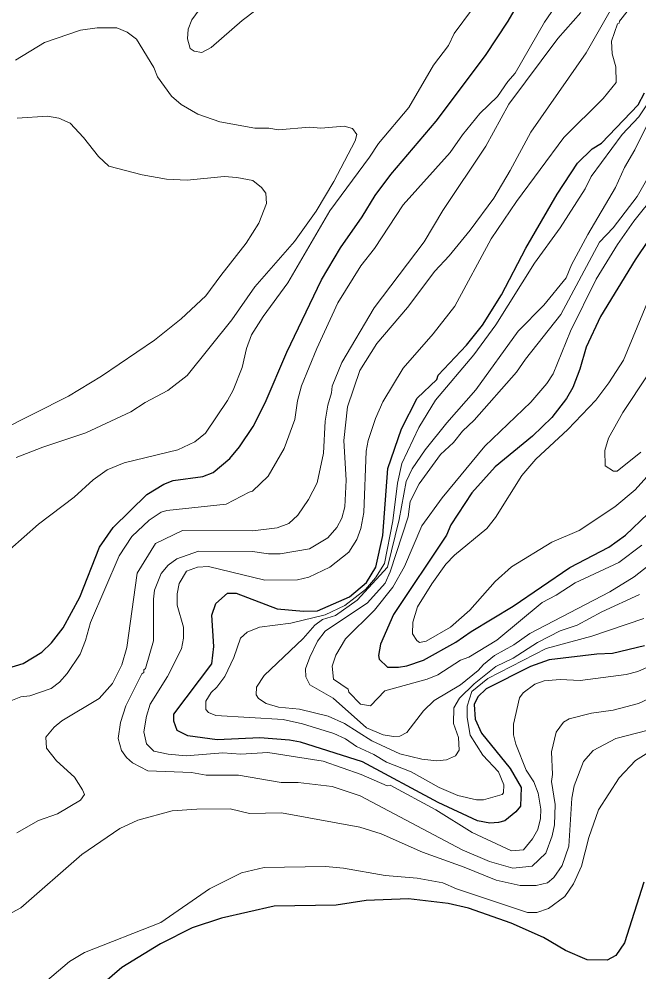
# Model space of a CAD drawing. Extents: x 598.3 to 623.2, y 6902.2 to 6930.1.
# Drawn here: x 619.804 to 620.904, y 6908.544 to 6910.236 of the extents above; entities that cross this region are included whole.
import ezdxf

# ---------------------------------------------------------------- set-up
doc = ezdxf.new("R2010")
doc.units = 0
doc.header["$LTSCALE"] = 0.032
doc.layers.add('1', color=7, linetype='Continuous', lineweight=25)
doc.layers.add('2', color=7, linetype='Continuous', lineweight=13)

msp = doc.modelspace()

# ---------------------------------------------------------------- linework, layer by layer
at = {"layer": '1'}
for points in [[(619.7779, 6909.0817), (619.811, 6909.0914), (619.8441, 6909.1117), (619.8617, 6909.1285), (619.8822, 6909.1548), (619.9117, 6909.2092), (619.9466, 6909.2984), (619.9712, 6909.3329), (620.0309, 6909.3916), (620.0609, 6909.4103), (620.0774, 6909.4168), (620.1302, 6909.424), (620.1485, 6909.4307), (620.1778, 6909.4559), (620.1951, 6909.4763), (620.2197, 6909.5126), (620.2408, 6909.5547), (620.2793, 6909.6448), (620.341, 6909.7729), (620.3744, 6909.8299), (620.4132, 6909.8849), (620.4361, 6909.9229), (620.4642, 6909.9602), (620.5445, 6910.0548), (620.6318, 6910.1717), (620.672, 6910.2325), (620.7249, 6910.3237)], [(620.9144, 6909.1231), (620.8572, 6909.1091), (620.8296, 6909.1083), (620.745, 6909.0984), (620.7117, 6909.0865), (620.633, 6909.0465), (620.6185, 6909.0322), (620.6118, 6909.0189), (620.6138, 6908.9925), (620.625, 6908.9679), (620.6756, 6908.9051), (620.6954, 6908.8715), (620.6941, 6908.8384), (620.6856, 6908.828), (620.6662, 6908.8123), (620.6551, 6908.8089), (620.6396, 6908.8081), (620.6175, 6908.8123), (620.5479, 6908.8449), (620.4135, 6908.9168), (620.3034, 6908.9518), (620.284, 6908.9554), (620.2312, 6908.9594), (620.1557, 6908.9562), (620.1033, 6908.9634), (620.0845, 6908.9723), (620.0788, 6908.9894), (620.0788, 6909.0015), (620.1464, 6909.0909), (620.1499, 6909.1219), (620.146, 6909.1772), (620.1532, 6909.1982), (620.1738, 6909.2165), (620.1895, 6909.2166), (620.262, 6909.1885), (620.309, 6909.1847), (620.3338, 6909.1852), (620.3908, 6909.2101), (620.4206, 6909.2356), (620.4372, 6909.2625), (620.4498, 6909.3192), (620.4583, 6909.438), (620.4831, 6909.5083), (620.5108, 6909.5631), (620.5458, 6909.596), (620.548, 6909.6037), (620.5984, 6909.6572), (620.6266, 6909.6926), (620.6601, 6909.7465), (620.7038, 6909.8291), (620.7595, 6909.9251), (620.7956, 6909.98), (620.8215, 6910.0058), (620.8378, 6910.0157), (620.9028, 6910.0839), (620.9141, 6910.1051)], [(620.969, 6909.9152), (620.8979, 6909.8085), (620.8364, 6909.7082), (620.8108, 6909.6535), (620.7996, 6909.6146), (620.7868, 6909.5816), (620.7756, 6909.5623), (620.7498, 6909.5285), (620.7153, 6909.4955), (620.6492, 6909.4408), (620.608, 6909.3945), (620.5702, 6909.3377), (620.5627, 6909.3194), (620.4689, 6909.1788), (620.4457, 6909.1261), (620.4421, 6909.1057), (620.4431, 6909.099), (620.4579, 6909.085), (620.4773, 6909.085), (620.4926, 6909.0877), (620.5218, 6909.0975), (620.5793, 6909.1296), (620.6063, 6909.1487), (620.6812, 6909.1935), (620.7819, 6909.2621), (620.8507, 6909.2985), (620.8806, 6909.3196), (620.9203, 6909.3574)], [(620.913, 6908.7031), (620.879, 6908.5956), (620.8633, 6908.573), (620.8477, 6908.5645), (620.8124, 6908.5652), (620.7742, 6908.5818), (620.7352, 6908.6048), (620.6774, 6908.6302), (620.6019, 6908.6573), (620.5657, 6908.6656), (620.4951, 6908.6736), (620.42, 6908.6704), (620.3666, 6908.6623), (620.2565, 6908.6607), (620.1632, 6908.6393), (620.1111, 6908.6218), (620.0547, 6908.5937), (619.9864, 6908.5514), (619.9176, 6908.4923)]]:
    msp.add_lwpolyline(points, dxfattribs=at)
at = {"layer": '2'}
for points in [[(619.7612, 6909.2717), (619.8386, 6909.3392), (619.9018, 6909.3873), (619.9354, 6909.4176), (619.9603, 6909.4353), (619.9904, 6909.4481), (620.0855, 6909.4711), (620.1162, 6909.4853), (620.1348, 6909.501), (620.1741, 6909.559), (620.1839, 6909.5771), (620.2001, 6909.6175), (620.2078, 6909.6513), (620.2168, 6909.6751), (620.2372, 6909.708), (620.2811, 6909.768), (620.3554, 6909.8958), (620.426, 6909.9908), (620.4418, 6910.0153), (620.4956, 6910.0789), (620.5396, 6910.1542), (620.566, 6910.189), (620.5761, 6910.2108), (620.6413, 6910.2991)], [(620.2242, 6910.252), (620.1998, 6910.2339), (620.1447, 6910.1855), (620.1286, 6910.177), (620.1146, 6910.1793), (620.1076, 6910.184), (620.1031, 6910.2011), (620.1039, 6910.2182), (620.1106, 6910.235), (620.1495, 6910.289)], [(620.7602, 6910.2649), (620.7365, 6910.2306), (620.6849, 6910.1403), (620.6714, 6910.1252), (620.653, 6910.0988), (620.6217, 6910.0683), (620.591, 6910.0309), (620.5691, 6909.9994), (620.486, 6909.9065), (620.4351, 6909.8288), (620.4106, 6909.798), (620.3699, 6909.732), (620.3327, 6909.651), (620.3053, 6909.5846), (620.2982, 6909.5579), (620.2932, 6909.525), (620.2745, 6909.4732), (620.2459, 6909.4245), (620.2186, 6909.3974), (620.2124, 6909.3962), (620.1713, 6909.3747), (620.0661, 6909.3634), (620.0561, 6909.3601), (620.0347, 6909.3459), (620.0041, 6909.3169), (619.9814, 6909.283), (619.9306, 6909.1645), (619.9219, 6909.1327), (619.9123, 6909.1084), (619.8895, 6909.0739), (619.8757, 6909.0583), (619.8606, 6909.0469), (619.8232, 6909.034), (619.807, 6909.0323), (619.7895, 6909.0252)], [(619.8799, 6908.9895), (619.9462, 6909.0292), (619.9697, 6909.0563), (619.9862, 6909.0891), (619.9953, 6909.1203), (620.0138, 6909.252), (620.0462, 6909.3048), (620.0943, 6909.328), (620.2189, 6909.327), (620.262, 6909.3326), (620.2829, 6909.3404), (620.2988, 6909.3553), (620.3177, 6909.3831), (620.3331, 6909.4125), (620.3442, 6909.4651), (620.3476, 6909.5221), (620.3521, 6909.5502), (620.3588, 6909.5723), (620.3598, 6909.5841), (620.3769, 6909.6264), (620.4344, 6909.7234), (620.523, 6909.8403), (620.5565, 6909.8963), (620.6323, 6910.0107), (620.6733, 6910.0849), (620.7601, 6910.2015), (620.8012, 6910.2478)], [(620.0369, 6909.0191), (620.0672, 6909.0685), (620.0925, 6909.1176), (620.0957, 6909.1365), (620.0957, 6909.1561), (620.0845, 6909.195), (620.0845, 6909.2154), (620.0883, 6909.2336), (620.1014, 6909.2555), (620.1209, 6909.2629), (620.1405, 6909.2638), (620.2404, 6909.2396), (620.298, 6909.2402), (620.3181, 6909.245), (620.3554, 6909.2628), (620.3891, 6909.2893), (620.4034, 6909.3116), (620.4107, 6909.3313), (620.4162, 6909.3599), (620.4204, 6909.4689), (620.4235, 6909.4878), (620.4364, 6909.5267), (620.4496, 6909.5563), (620.4858, 6909.6159), (620.5389, 6909.6771), (620.5775, 6909.7263), (620.642, 6909.8456), (620.6873, 6909.9121), (620.7712, 6910.0258), (620.8406, 6910.0953), (620.8638, 6910.1236), (620.8632, 6910.1513), (620.8571, 6910.1743), (620.8558, 6910.197), (620.8664, 6910.2277), (620.8695, 6910.2288), (620.87, 6910.2325), (620.8834, 6910.2498)], [(620.8559, 6910.2549), (620.8105, 6910.1762), (620.7127, 6910.0351), (620.676, 6909.967), (620.6466, 6909.9182), (620.605, 6909.8615), (620.5675, 6909.8158), (620.5419, 6909.7886), (620.4936, 6909.724), (620.4391, 6909.6599), (620.4091, 6909.6123), (620.3871, 6909.5477), (620.3806, 6909.4874)], [(619.7986, 6909.4572), (619.8461, 6909.476), (619.9226, 6909.5013), (620.0024, 6909.5389), (620.0275, 6909.5551), (620.0682, 6909.5765), (620.1024, 6909.6031), (620.1819, 6909.702), (620.2225, 6909.7607), (620.2927, 6909.8409), (620.3311, 6909.895), (620.3626, 6909.948), (620.4005, 6910.0199), (620.4033, 6910.031), (620.3958, 6910.0417), (620.3811, 6910.0458), (620.3397, 6910.0426), (620.3197, 6910.0441), (620.2642, 6910.0393), (620.2471, 6910.0425), (620.2223, 6910.0426), (620.1606, 6910.0536), (620.1211, 6910.0676), (620.0917, 6910.0846), (620.0747, 6910.0991), (620.0497, 6910.1338), (620.043, 6910.1505), (620.0122, 6910.2006), (619.9956, 6910.2132), (619.9773, 6910.2205), (619.9425, 6910.2206), (619.9131, 6910.2164), (619.8491, 6910.1948), (619.7978, 6910.1632)], [(620.9304, 6910.1019), (620.9042, 6910.0625), (620.8745, 6910.0311), (620.8194, 6909.9567), (620.8087, 6909.9346), (620.7643, 6909.8653), (620.719, 6909.8029), (620.6506, 6909.6931), (620.6114, 6909.6401), (620.5432, 6909.5593), (620.5134, 6909.5106), (620.4833, 6909.447), (620.4758, 6909.4119), (620.4675, 6909.3452), (620.4529, 6909.2693), (620.4368, 6909.2436), (620.4189, 6909.2231), (620.3821, 6909.1948), (620.3475, 6909.1781), (620.2862, 6909.1635), (620.2307, 6909.1561), (620.209, 6909.147), (620.1971, 6909.1367), (620.1853, 6909.1021), (620.1693, 6909.0688), (620.1548, 6909.0493), (620.145, 6909.0402), (620.1354, 6909.0247), (620.1354, 6909.0099), (620.1403, 6909.0048), (620.1532, 6908.999), (620.2725, 6908.9919), (620.3073, 6908.9845), (620.3627, 6908.9671), (620.3834, 6908.9576), (620.4028, 6908.9439), (620.4336, 6908.9301), (620.4562, 6908.9164), (620.5003, 6908.8992), (620.5498, 6908.8711), (620.5828, 6908.8573), (620.616, 6908.8494), (620.6283, 6908.8494), (620.6617, 6908.8592), (620.664, 6908.8619), (620.6647, 6908.8762), (620.6551, 6908.8993), (620.6272, 6908.929), (620.6045, 6908.9645), (620.5993, 6908.9956), (620.5993, 6909.0161), (620.6079, 6909.0418), (620.6359, 6909.0649), (620.7394, 6909.1184), (620.8205, 6909.14), (620.9131, 6909.1718)], [(620.9055, 6909.2142), (620.8386, 6909.1835), (620.7946, 6909.1595), (620.7647, 6909.1494), (620.7244, 6909.1289), (620.6808, 6909.1009), (620.6505, 6909.0863), (620.6116, 6909.0552), (620.5858, 6909.0303), (620.5756, 6909.0131), (620.5749, 6908.9848), (620.5838, 6908.9602), (620.5854, 6908.9379), (620.579, 6908.9278), (620.5625, 6908.9205), (620.5457, 6908.919), (620.519, 6908.9218), (620.4797, 6908.9312), (620.43, 6908.9545), (620.3819, 6908.9851), (620.3529, 6908.998), (620.3019, 6909.0105), (620.2643, 6909.0142), (620.2428, 6909.0207), (620.2288, 6909.0296), (620.2248, 6909.0358), (620.2253, 6909.0498), (620.2392, 6909.0705), (620.308, 6909.1361), (620.3289, 6909.1596), (620.3427, 6909.1696), (620.3659, 6909.1769), (620.4039, 6909.2041), (620.4578, 6909.2626), (620.4786, 6909.3473), (620.4914, 6909.4146), (620.5019, 6909.4376), (620.5247, 6909.471), (620.5631, 6909.5188), (620.615, 6909.5776), (620.69, 6909.6816), (620.7358, 6909.7282), (620.775, 6909.7765), (620.7848, 6909.7995), (620.8136, 6909.8537), (620.8626, 6909.9371), (620.8787, 6909.9727), (620.8968, 6910.0037), (620.9391, 6910.0884)], [(619.8005, 6910.0604), (619.8543, 6910.0635), (619.8745, 6910.0604), (619.8946, 6910.0515), (619.9183, 6910.0258), (619.9447, 6909.992), (619.9635, 6909.9752), (620.0226, 6909.9598), (620.0657, 6909.952), (620.1024, 6909.9503), (620.1681, 6909.9567), (620.1907, 6909.9551), (620.2192, 6909.9495), (620.2343, 6909.9371), (620.2422, 6909.9272), (620.243, 6909.9088), (620.2295, 6909.8738), (620.2068, 6909.838), (620.162, 6909.7808), (620.1356, 6909.7448), (620.0919, 6909.7035), (620.0445, 6909.666), (619.9504, 6909.6018), (619.8918, 6909.5662), (619.7677, 6909.5041)], [(620.9486, 6910.004), (620.901, 6909.9213), (620.8586, 6909.8657), (620.8346, 6909.8401), (620.7659, 6909.7115), (620.7028, 6909.6321), (620.6873, 6909.6092), (620.6121, 6909.5237), (620.5911, 6909.5042), (620.5749, 6909.484), (620.5523, 6909.4629), (620.5141, 6909.4109), (620.4981, 6909.3792), (620.4948, 6909.352), (620.4629, 6909.2546), (620.454, 6909.2344), (620.4226, 6909.1991), (620.3473, 6909.1493), (620.334, 6909.131), (620.32, 6909.103), (620.3127, 6909.0819), (620.3131, 6909.0682), (620.3203, 6909.0538), (620.3618, 6909.03), (620.4209, 6908.9774), (620.4505, 6908.9648), (620.4684, 6908.962), (620.4798, 6908.9628), (620.4922, 6908.969), (620.5217, 6909.0074), (620.5408, 6909.0259), (620.5876, 6909.0537), (620.6191, 6909.0789), (620.6283, 6909.0897), (620.6478, 6909.1059), (620.6821, 6909.125), (620.7107, 6909.1446), (620.8529, 6909.2189), (620.8961, 6909.2458), (620.9457, 6909.2849)], [(620.9337, 6909.9254), (620.8953, 6909.8775), (620.8662, 6909.8359), (620.8286, 6909.7743), (620.7828, 6909.6821), (620.7521, 6909.606), (620.7407, 6909.5889), (620.7124, 6909.5558), (620.6309, 6909.4776), (620.5548, 6909.386), (620.5192, 6909.3361), (620.4881, 6909.2641), (620.4674, 6909.2272), (620.4349, 6909.1861), (620.3832, 6909.1353), (620.3662, 6909.1062), (620.3597, 6909.0868), (620.3622, 6909.0639), (620.3884, 6909.0462), (620.3896, 6909.0407), (620.4101, 6909.0191), (620.4276, 6909.0162), (620.4532, 6909.043), (620.5286, 6909.0637), (620.5475, 6909.0716), (620.5876, 6909.0973), (620.6025, 6909.1029), (620.6523, 6909.133), (620.7326, 6909.1997), (620.7575, 6909.2128), (620.7913, 6909.2347), (620.8686, 6909.2709), (620.9094, 6909.302)], [(620.9185, 6909.7302), (620.8767, 6909.6303), (620.8511, 6909.5903), (620.8279, 6909.5595), (620.7779, 6909.5072), (620.7214, 6909.4548), (620.6967, 6909.4255), (620.6496, 6909.351), (620.6344, 6909.3315), (620.5772, 6909.2839), (620.5615, 6909.2683), (620.5365, 6909.2333), (620.5111, 6909.192), (620.503, 6909.1649), (620.5021, 6909.1445), (620.5098, 6909.1323), (620.515, 6909.1288), (620.5266, 6909.1315), (620.5698, 6909.1559), (620.6041, 6909.1862), (620.6494, 6909.2371), (620.678, 6909.2631), (620.7495, 6909.3069), (620.7981, 6909.328), (620.8615, 6909.3699), (620.8976, 6909.4001), (620.924, 6909.4292)], [(620.9075, 6909.4668), (620.8656, 6909.4331), (620.8594, 6909.433), (620.8447, 6909.4428), (620.8437, 6909.47), (620.8504, 6909.4918), (620.8758, 6909.5377), (620.9204, 6909.6044)], [(620.3806, 6909.4874), (620.3847, 6909.4174), (620.3824, 6909.3697), (620.377, 6909.3498), (620.368, 6909.3331), (620.3521, 6909.3147), (620.3196, 6909.2954), (620.2674, 6909.2865), (620.2466, 6909.2865), (620.2182, 6909.2905), (620.1224, 6909.2913), (620.0842, 6909.2778), (620.0684, 6909.2664), (620.0559, 6909.2514), (620.0445, 6909.2216), (620.0424, 6909.2056), (620.0423, 6909.1318), (620.0285, 6909.0827), (620.0253, 6909.0805), (620.0252, 6909.0755), (620.0221, 6909.0735), (619.9936, 6909.0167), (619.9838, 6908.9868), (619.98, 6908.9584), (619.9859, 6908.9373), (619.9947, 6908.9244), (620.005, 6908.9151), (620.0328, 6908.9012), (620.1098, 6908.8979), (620.1361, 6908.8931), (620.1935, 6908.8931), (620.2693, 6908.8802), (620.2992, 6908.8801), (620.3595, 6908.8731), (620.4093, 6908.8565), (620.5906, 6908.7609), (620.6389, 6908.7397), (620.6805, 6908.728), (620.715, 6908.7317), (620.7392, 6908.7546), (620.7506, 6908.7854), (620.7546, 6908.8048), (620.7555, 6908.8414), (620.749, 6908.8823), (620.7507, 6908.8942), (620.7491, 6908.9348), (620.7576, 6908.9694), (620.7707, 6908.9876), (620.7803, 6908.9935), (620.8202, 6909.0031), (620.8587, 6909.0085), (620.9039, 6909.0207), (620.9312, 6909.0335)], [(620.9422, 6909.0953), (620.9022, 6909.0772), (620.8815, 6909.0719), (620.8001, 6909.0615), (620.7647, 6909.063), (620.7363, 6909.0607), (620.7196, 6909.0548), (620.6991, 6909.0397), (620.6924, 6909.0305), (620.6817, 6908.9836), (620.6819, 6908.9646), (620.686, 6908.9484), (620.7044, 6908.9022), (620.7179, 6908.8815), (620.7256, 6908.8613), (620.7303, 6908.8329), (620.7295, 6908.8161), (620.7246, 6908.7967), (620.7156, 6908.7803), (620.6996, 6908.7604), (620.6781, 6908.7587), (620.6084, 6908.7917), (620.5437, 6908.8317), (620.463, 6908.8752), (620.4575, 6908.8745), (620.4113, 6908.8942), (620.3437, 6908.9183), (620.2458, 6908.9335), (620.1979, 6908.9303), (620.1659, 6908.9327), (620.1004, 6908.9278), (620.0685, 6908.9303), (620.0431, 6908.9357), (620.0301, 6908.9492), (620.0254, 6908.9702), (620.0299, 6908.9982), (620.0369, 6909.0191)], [(620.939, 6908.9777), (620.8633, 6908.9582), (620.8232, 6908.9373), (620.8058, 6908.9175), (620.7894, 6908.8744), (620.7855, 6908.8524), (620.7799, 6908.7674), (620.7678, 6908.7326), (620.7532, 6908.7112), (620.742, 6908.7018), (620.7222, 6908.697), (620.6934, 6908.6972), (620.6512, 6908.7065), (620.5941, 6908.7301), (620.5199, 6908.7562), (620.4469, 6908.789), (620.4088, 6908.8008), (620.2698, 6908.8266), (620.2129, 6908.8251), (620.1785, 6908.8332), (620.1197, 6908.8331), (620.0758, 6908.83), (620.015, 6908.8133), (619.9826, 6908.7988), (619.9155, 6908.7523), (619.8069, 6908.6576), (619.7842, 6908.6454)], [(619.7997, 6908.7906), (619.8385, 6908.8126), (619.8721, 6908.8245), (619.9128, 6908.8486), (619.9199, 6908.8587), (619.9167, 6908.8674), (619.9021, 6908.8898), (619.8702, 6908.9186), (619.8528, 6908.9414), (619.8513, 6908.961), (619.8664, 6908.9785), (619.8799, 6908.9895)], [(619.8233, 6908.5025), (619.8937, 6908.5623), (619.9201, 6908.5781), (620.0556, 6908.6313), (620.1417, 6908.6913), (620.1988, 6908.7199), (620.2388, 6908.7295), (620.3481, 6908.7311), (620.3801, 6908.7279), (620.4538, 6908.715), (620.5108, 6908.7102), (620.5561, 6908.7021), (620.5806, 6908.6914), (620.7067, 6908.6494), (620.7229, 6908.6493), (620.7439, 6908.6567), (620.7726, 6908.6779), (620.7881, 6908.7001), (620.8024, 6908.7319), (620.8154, 6908.7824), (620.8327, 6908.8316), (620.8694, 6908.8888), (620.8983, 6908.9193), (620.9219, 6908.9342)]]:
    msp.add_lwpolyline(points, dxfattribs=at)

doc.saveas('drawing.dxf')
